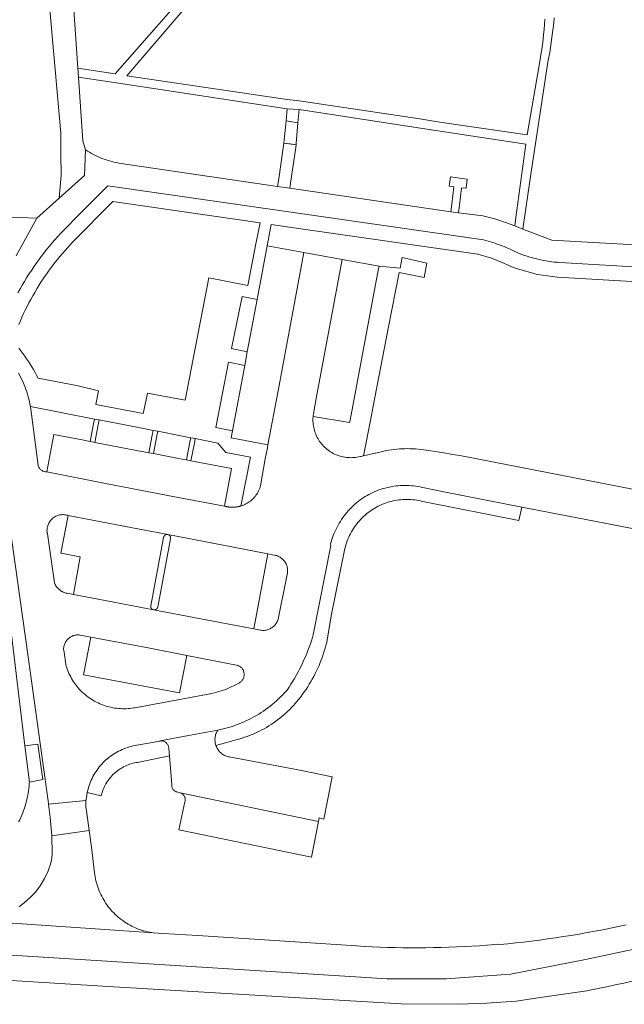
# Model space of a CAD drawing. Extents: x 146402 to 164798, y 455483 to 464134.
# Tile 441 of 575: x 158660 to 158738, y 460352 to 460480. Entities that reach past the tile are written whole.
import ezdxf

# ---------------------------------------------------------------- set-up
doc = ezdxf.new("R2010")
doc.units = 0
doc.header["$LTSCALE"] = 0.2
for name, color, linetype, lineweight in [('B-XX-VH-VERHARDING_ASFALT-GV', 252, 'CONTINUOUS', 18), ('B-XX-VH-VERHARDING_BETONSTRAATSTEEN-GV', 252, 'CONTINUOUS', 18), ('B-XX-VH-VERHARDING_STRAATBAKSTEEN-GV', 252, 'CONTINUOUS', 18), ('B-XX-VH-VERHARDING_TEGEL-GV', 252, 'CONTINUOUS', 18)]:
    doc.layers.add(name, color=color, linetype=linetype, lineweight=lineweight)

msp = doc.modelspace()

# ---------------------------------------------------------------- linework, layer by layer
at = {"layer": 'B-XX-VH-VERHARDING_ASFALT-GV'}
msp.add_lwpolyline([(158695.06, 460466.854), (158694.288, 460466.973), (158694.21, 460466.156), (158694.057, 460464.514), (158694.02, 460464.11), (158694.81, 460463.995), (158695.6, 460463.88), (158695.616, 460464.071), (158695.701, 460465.125), (158695.832, 460466.734)], close=True, dxfattribs=at)
for points in [[(158779.76, 460448.64), (158728.783, 460451.519), (158724.989, 460452.959), (158723.96, 460453.351), (158722.876, 460453.762), (158721.365, 460454.284), (158719.808, 460454.648), (158716.653, 460455.043), (158715.65, 460455.17), (158694.77, 460458.241), (158693.19, 460458.473), (158672.61, 460461.501), (158672.413, 460461.537), (158672.12, 460461.598), (158671.827, 460461.667), (158671.537, 460461.743), (158671.249, 460461.827), (158670.964, 460461.919), (158670.681, 460462.019), (158670.4, 460462.126), (158670.123, 460462.24), (158669.849, 460462.362), (158669.578, 460462.49), (158669.31, 460462.627), (158669.047, 460462.77), (158668.787, 460462.92), (158668.531, 460463.077), (158668.28, 460463.241), (158668.15, 460459.89), (158664.854, 460456.95), (158661.95, 460454.357), (158659.3, 460449.49)], [(158659.512, 460444.696), (158659.786, 460445.185), (158660.066, 460445.671), (158660.352, 460446.152), (158660.646, 460446.629), (158660.947, 460447.102), (158661.254, 460447.57), (158661.568, 460448.034), (158661.889, 460448.494), (158662.216, 460448.949), (158662.549, 460449.399), (158662.889, 460449.845), (158663.235, 460450.285), (158663.588, 460450.721), (158663.947, 460451.151), (158664.311, 460451.576), (158664.682, 460451.996), (158665.059, 460452.411), (158667.844, 460455.218), (158671.16, 460458.56), (158719.583, 460451.606), (158719.889, 460451.536), (158720.194, 460451.461), (158720.497, 460451.381), (158720.799, 460451.295), (158721.099, 460451.203), (158721.398, 460451.107), (158721.695, 460451.006), (158721.99, 460450.899), (158722.283, 460450.787), (158722.574, 460450.67), (158722.863, 460450.547), (158723.15, 460450.42), (158723.344, 460450.33), (158723.537, 460450.238), (158723.867, 460450.083), (158724.201, 460449.936), (158724.537, 460449.796), (158724.877, 460449.663), (158725.22, 460449.538), (158725.565, 460449.421), (158725.912, 460449.311), (158726.262, 460449.209), (158726.615, 460449.114), (158726.969, 460449.027), (158727.324, 460448.948), (158727.682, 460448.877), (158728.041, 460448.814), (158728.402, 460448.758), (158728.763, 460448.711), (158729.126, 460448.671), (158729.489, 460448.64), (158729.798, 460448.619), (158777.023, 460445.832)], [(158659.3, 460449.49), (158661.95, 460454.357), (158657.563, 460454.531)], [(158659.604, 460376.031), (158659.747, 460376.323), (158659.883, 460376.617), (158660.012, 460376.915), (158660.133, 460377.216), (158660.247, 460377.52), (158660.353, 460377.827), (158660.451, 460378.136), (158660.542, 460378.448), (158660.626, 460378.762), (158660.701, 460379.077), (158660.769, 460379.395), (158660.829, 460379.714), (158660.881, 460380.034), (158660.925, 460380.356), (158660.961, 460380.678), (158660.989, 460381.001), (158661.003, 460381.213), (158660.431, 460385.923), (158656.173, 460420.885)], [(158654.923, 460363.142), (158669.548, 460362.157), (158677.101, 460361.648), (158676.304, 460361.793), (158676.045, 460361.856), (158675.788, 460361.927), (158675.533, 460362.006), (158675.28, 460362.093), (158675.031, 460362.187), (158674.784, 460362.288), (158674.54, 460362.397), (158674.3, 460362.513), (158674.063, 460362.637), (158673.83, 460362.767), (158673.602, 460362.904), (158673.377, 460363.048), (158673.157, 460363.199), (158672.941, 460363.356), (158672.73, 460363.519), (158672.524, 460363.689), (158672.324, 460363.865), (158672.128, 460364.047), (158671.939, 460364.235), (158671.755, 460364.428), (158671.577, 460364.626), (158671.404, 460364.83), (158671.238, 460365.039), (158671.079, 460365.253), (158670.926, 460365.472), (158670.779, 460365.695), (158670.64, 460365.922), (158670.507, 460366.154), (158670.381, 460366.389), (158670.262, 460366.628), (158670.151, 460366.87), (158670.046, 460367.116), (158669.95, 460367.365), (158669.86, 460367.616), (158669.779, 460367.87), (158669.705, 460368.126), (158669.638, 460368.385), (158669.58, 460368.645), (158669.529, 460368.907), (158669.486, 460369.17), (158669.451, 460369.435), (158669.06, 460372.76), (158668.749, 460374.944), (158663.903, 460374.236), (158663.972, 460371.889), (158663.906, 460371.237), (158663.71, 460370.432), (158663.449, 460369.671), (158662.97, 460368.714), (158662.405, 460367.735), (158661.795, 460366.909), (158661.121, 460366.213), (158660.381, 460365.561), (158659.685, 460365.017)], [(158738.423, 460362.683), (158737.408, 460362.465), (158736.391, 460362.254), (158735.372, 460362.051), (158734.352, 460361.856), (158733.33, 460361.669), (158732.306, 460361.489), (158731.282, 460361.318), (158730.256, 460361.154), (158729.229, 460360.999), (158728.201, 460360.851), (158727.171, 460360.711), (158726.141, 460360.579), (158725.109, 460360.455), (158724.077, 460360.339), (158723.044, 460360.231), (158722.01, 460360.131), (158721.77, 460360.161), (158721.383, 460360.128), (158720.389, 460360.05), (158719.394, 460359.98), (158718.399, 460359.917), (158717.403, 460359.863), (158716.407, 460359.817), (158715.411, 460359.778), (158714.414, 460359.748), (158713.417, 460359.725), (158712.42, 460359.711), (158711.423, 460359.704), (158710.426, 460359.706), (158709.428, 460359.716), (158708.431, 460359.733), (158707.434, 460359.759), (158706.438, 460359.792), (158705.442, 460359.834), (158704.446, 460359.883), (158703.45, 460359.941), (158682.87, 460361.31), (158678.29, 460361.568), (158677.101, 460361.648), (158669.548, 460362.157), (158654.923, 460363.142)], [(158657.306, 460358.818), (158707.408, 460355.663), (158715.049, 460355.663), (158723.385, 460356.294), (158733.11, 460358.189), (158744.919, 460360.715)], [(158744.919, 460360.715), (158733.11, 460358.189), (158723.385, 460356.294), (158715.049, 460355.663), (158707.408, 460355.663), (158657.306, 460358.818)], [(158653.768, 460355.748), (158671.225, 460354.692), (158690.257, 460353.54), (158709.229, 460352.418), (158716.661, 460352.374), (158720.299, 460352.534), (158724.145, 460352.798), (158727.263, 460353.269), (158733.325, 460354.136), (158733.694, 460354.206), (158734.793, 460354.425), (158735.892, 460354.652), (158736.988, 460354.887), (158738.083, 460355.129), (158739.177, 460355.379)]]:
    msp.add_lwpolyline(points, dxfattribs=at)
at = {"layer": 'B-XX-VH-VERHARDING_BETONSTRAATSTEEN-GV'}
for points in [[(158739.424, 460419.172), (158735.25, 460419.98), (158719.53, 460423.073), (158717.033, 460423.517), (158715.688, 460423.757), (158715.67, 460423.76), (158714.739, 460423.905), (158712.81, 460424.205), (158712.468, 460424.265), (158712.126, 460424.317), (158711.782, 460424.361), (158711.437, 460424.398), (158711.091, 460424.426), (158710.745, 460424.446), (158710.398, 460424.459), (158710.052, 460424.463), (158709.705, 460424.459), (158709.359, 460424.448), (158709.012, 460424.428), (158708.667, 460424.4), (158708.322, 460424.365), (158707.978, 460424.321), (158707.635, 460424.27), (158707.293, 460424.21), (158706.953, 460424.143), (158706.614, 460424.068), (158706.278, 460423.985), (158705.943, 460423.895), (158705.87, 460423.874), (158704.341, 460423.541), (158703.978, 460423.462), (158703.884, 460423.438), (158703.691, 460423.394), (158703.496, 460423.357), (158703.299, 460423.329), (158703.102, 460423.308), (158702.904, 460423.296), (158702.706, 460423.292), (158702.508, 460423.295), (158702.31, 460423.307), (158702.112, 460423.326), (158701.916, 460423.354), (158701.72, 460423.389), (158701.527, 460423.432), (158701.335, 460423.483), (158701.146, 460423.542), (158700.959, 460423.608), (158700.775, 460423.682), (158700.594, 460423.763), (158700.416, 460423.851), (158700.242, 460423.947), (158700.072, 460424.049), (158699.907, 460424.158), (158699.745, 460424.274), (158699.589, 460424.396), (158699.438, 460424.524), (158699.292, 460424.659), (158699.152, 460424.799), (158699.017, 460424.944), (158698.888, 460425.095), (158698.766, 460425.251), (158698.65, 460425.412), (158698.54, 460425.577), (158698.437, 460425.747), (158698.341, 460425.921), (158698.253, 460426.098), (158698.171, 460426.279), (158698.097, 460426.463), (158698.03, 460426.65), (158697.971, 460426.839), (158697.92, 460427.03), (158697.876, 460427.224), (158697.84, 460427.419), (158697.812, 460427.615), (158697.792, 460427.813), (158697.78, 460428.011), (158697.776, 460428.209), (158697.78, 460428.407), (158697.792, 460428.605), (158697.797, 460428.652), (158697.812, 460428.803), (158697.84, 460428.999), (158698.194, 460430.955), (158700.446, 460443.012), (158701.57, 460449.02), (158696.607, 460449.923), (158695.52, 460444.092), (158693.27, 460431.973), (158691.949, 460424.951), (158691.885, 460424.565), (158691.603, 460423.14), (158690.969, 460419.635), (158690.926, 460419.489), (158690.871, 460419.325), (158690.807, 460419.164), (158690.737, 460419.005), (158690.659, 460418.85), (158690.574, 460418.699), (158690.482, 460418.552), (158690.383, 460418.41), (158690.278, 460418.272), (158690.167, 460418.139), (158690.05, 460418.011), (158689.927, 460417.889), (158689.798, 460417.773), (158689.664, 460417.662), (158689.526, 460417.558), (158689.382, 460417.461), (158689.234, 460417.37), (158689.083, 460417.286), (158688.927, 460417.209), (158688.768, 460417.14), (158688.607, 460417.078), (158688.442, 460417.023), (158688.379, 460417.004), (158688.315, 460416.987), (158688.251, 460416.97), (158688.187, 460416.955), (158688.123, 460416.94), (158688.058, 460416.927), (158687.993, 460416.915), (158687.928, 460416.904), (158687.863, 460416.894), (158687.797, 460416.886), (158687.732, 460416.878), (158687.666, 460416.872), (158687.6, 460416.867), (158687.535, 460416.863), (158687.469, 460416.86), (158687.403, 460416.858), (158687.37, 460416.858), (158687.337, 460416.858), (158687.271, 460416.859), (158687.205, 460416.86), (158687.139, 460416.863), (158687.073, 460416.867), (158687.007, 460416.873), (158686.942, 460416.879), (158686.876, 460416.887), (158686.811, 460416.895), (158686.745, 460416.905), (158686.68, 460416.916), (158686.616, 460416.928), (158686.551, 460416.942), (158686.486, 460416.956), (158686.422, 460416.972), (158686.359, 460416.988), (158686.295, 460417.006), (158680.301, 460418.143), (158670.671, 460419.989), (158663.256, 460421.441), (158663.221, 460421.442), (158663.123, 460421.451), (158663.026, 460421.468), (158662.93, 460421.492), (158662.837, 460421.525), (158662.747, 460421.564), (158662.66, 460421.611), (158662.577, 460421.665), (158662.499, 460421.725), (158662.426, 460421.792), (158662.359, 460421.864), (158662.297, 460421.941), (158662.242, 460422.023), (158662.194, 460422.109), (158662.153, 460422.199), (158662.12, 460422.292), (158661.137, 460429.921), (158661.077, 460430.245), (158661.008, 460430.566), (158660.933, 460430.887), (158660.849, 460431.205), (158660.757, 460431.521), (158660.658, 460431.834), (158660.552, 460432.146), (158660.437, 460432.454), (158660.316, 460432.76), (158660.187, 460433.063), (158660.05, 460433.362), (158659.907, 460433.658), (158659.756, 460433.951), (158659.598, 460434.239)], [(158658.12, 460416.87), (158660.83, 460397.44), (158663.034, 460381.553), (158663.42, 460378.77), (158663.474, 460378.339), (158668.329, 460378.818), (158668.333, 460378.772), (158668.411, 460379.195), (158668.497, 460379.834), (158668.542, 460380.037), (158668.604, 460380.28), (158668.673, 460380.521), (158668.75, 460380.759), (158668.834, 460380.995), (158668.926, 460381.229), (158669.026, 460381.459), (158669.132, 460381.686), (158669.246, 460381.909), (158669.367, 460382.129), (158669.495, 460382.345), (158669.63, 460382.556), (158669.771, 460382.764), (158669.919, 460382.966), (158670.073, 460383.164), (158670.234, 460383.356), (158670.4, 460383.544), (158670.573, 460383.726), (158670.751, 460383.902), (158670.935, 460384.073), (158671.124, 460384.238), (158671.318, 460384.396), (158671.517, 460384.549), (158671.721, 460384.695), (158671.929, 460384.834), (158672.142, 460384.967), (158672.359, 460385.093), (158672.58, 460385.211), (158672.804, 460385.323), (158673.032, 460385.427), (158673.264, 460385.525), (158673.498, 460385.614), (158673.735, 460385.696), (158673.974, 460385.771), (158674.216, 460385.838), (158674.46, 460385.897), (158674.705, 460385.948), (158674.952, 460385.992), (158676.69, 460386.3), (158677.906, 460386.531), (158677.961, 460386.541), (158681.631, 460387.228), (158685.44, 460387.94), (158685.791, 460388.014), (158686.14, 460388.096), (158686.487, 460388.186), (158686.833, 460388.284), (158687.176, 460388.389), (158687.516, 460388.501), (158687.854, 460388.622), (158688.189, 460388.75), (158688.521, 460388.885), (158688.85, 460389.028), (158689.176, 460389.178), (158689.499, 460389.335), (158689.817, 460389.499), (158690.133, 460389.671), (158690.444, 460389.849), (158690.751, 460390.034), (158691.054, 460390.227), (158691.352, 460390.426), (158691.646, 460390.631), (158691.936, 460390.843), (158692.22, 460391.061), (158692.5, 460391.286), (158692.775, 460391.517), (158693.044, 460391.753), (158693.308, 460391.996), (158693.566, 460392.245), (158693.819, 460392.499), (158694.067, 460392.759), (158694.203, 460392.908), (158694.428, 460393.151), (158694.678, 460393.522), (158694.921, 460393.898), (158695.157, 460394.278), (158695.387, 460394.662), (158695.609, 460395.051), (158695.825, 460395.443), (158696.034, 460395.839), (158696.235, 460396.238), (158696.43, 460396.642), (158696.617, 460397.048), (158696.797, 460397.458), (158696.969, 460397.871), (158697.134, 460398.287), (158697.292, 460398.706), (158697.442, 460399.128), (158697.584, 460399.552), (158697.719, 460399.979), (158697.821, 460400.32), (158700.1, 460411.89), (158700.058, 460412.091), (158700.062, 460412.105), (158700.14, 460412.385), (158700.227, 460412.663), (158700.321, 460412.938), (158700.422, 460413.21), (158700.532, 460413.48), (158700.648, 460413.747), (158700.772, 460414.01), (158700.902, 460414.27), (158701.041, 460414.526), (158701.185, 460414.778), (158701.337, 460415.027), (158701.496, 460415.27), (158701.661, 460415.51), (158701.833, 460415.745), (158702.011, 460415.975), (158702.196, 460416.2), (158702.386, 460416.42), (158702.583, 460416.634), (158702.785, 460416.843), (158702.993, 460417.046), (158703.207, 460417.244), (158703.425, 460417.436), (158703.649, 460417.621), (158703.878, 460417.801), (158704.112, 460417.973), (158704.351, 460418.14), (158704.546, 460418.259), (158704.792, 460418.401), (158705.043, 460418.536), (158705.297, 460418.665), (158705.555, 460418.786), (158705.816, 460418.899), (158706.08, 460419.006), (158706.347, 460419.105), (158706.616, 460419.196), (158706.888, 460419.28), (158707.163, 460419.356), (158707.439, 460419.424), (158707.717, 460419.484), (158707.997, 460419.537), (158708.278, 460419.582), (158708.561, 460419.619), (158708.844, 460419.648), (158709.128, 460419.669), (158709.412, 460419.682), (158709.697, 460419.687), (158709.981, 460419.684), (158710.266, 460419.673), (158710.55, 460419.653), (158710.833, 460419.627), (158711.116, 460419.592), (158711.397, 460419.549), (158711.678, 460419.498), (158711.956, 460419.439), (158712.233, 460419.373), (158714.77, 460418.87), (158724.87, 460416.89), (158736.778, 460414.582), (158740.07, 460413.95)]]:
    msp.add_lwpolyline(points, dxfattribs=at)
for points in [[(158696.607, 460449.923), (158691.829, 460450.785), (158690.532, 460443.818), (158689.262, 460437.029), (158688.938, 460435.261), (158687.359, 460426.779), (158687.186, 460425.849), (158691.949, 460424.951), (158693.27, 460431.973), (158695.52, 460444.092)], [(158706.348, 460448.158), (158701.57, 460449.02), (158700.446, 460443.012), (158698.194, 460430.955), (158697.84, 460428.999), (158697.812, 460428.803), (158697.797, 460428.652), (158702.534, 460427.846), (158702.612, 460428.179), (158706.285, 460447.822)], [(158668.044, 460425.544), (158664.175, 460426.284), (158663.256, 460421.441), (158670.671, 460419.989), (158680.301, 460418.143), (158686.295, 460417.006), (158687.207, 460421.881), (158681.952, 460422.886), (158681.363, 460422.999), (158681.314, 460423.008), (158680.324, 460423.197), (158677.08, 460423.817), (158676.49, 460423.93), (158676.049, 460424.014), (158674.881, 460424.237), (158669.477, 460425.27), (158668.922, 460425.376), (158668.888, 460425.383)], [(158665.167, 460415.895), (158665.295, 460415.901), (158665.423, 460415.9), (158665.551, 460415.89), (158665.678, 460415.872), (158665.803, 460415.847), (158665.927, 460415.814), (158666.048, 460415.773), (158673.469, 460414.376), (158678.945, 460413.318), (158685.914, 460411.986), (158691.92, 460410.813), (158692.739, 460410.656), (158692.806, 460410.645), (158692.931, 460410.618), (158693.055, 460410.584), (158693.176, 460410.542), (158693.294, 460410.492), (158693.409, 460410.435), (158693.521, 460410.372), (158693.628, 460410.301), (158693.73, 460410.223), (158693.828, 460410.14), (158693.92, 460410.051), (158694.006, 460409.956), (158694.086, 460409.856), (158694.16, 460409.751), (158694.227, 460409.641), (158694.287, 460409.528), (158694.34, 460409.411), (158694.386, 460409.291), (158694.424, 460409.169), (158694.454, 460409.044), (158694.477, 460408.918), (158694.492, 460408.79), (158694.498, 460408.662), (158694.497, 460408.534), (158694.488, 460408.406), (158694.47, 460408.279), (158694.445, 460408.153), (158693.322, 460402.538), (158693.304, 460402.455), (158693.269, 460402.331), (158693.227, 460402.21), (158693.178, 460402.091), (158693.122, 460401.976), (158693.058, 460401.865), (158692.987, 460401.758), (158692.91, 460401.655), (158692.827, 460401.558), (158692.738, 460401.466), (158692.643, 460401.379), (158692.543, 460401.299), (158692.438, 460401.225), (158692.329, 460401.158), (158692.216, 460401.098), (158692.1, 460401.044), (158691.98, 460400.999), (158691.857, 460400.96), (158691.733, 460400.93), (158691.607, 460400.907), (158691.479, 460400.892), (158691.351, 460400.885), (158691.223, 460400.887), (158691.095, 460400.896), (158690.968, 460400.913), (158690.1, 460401.079), (158684.142, 460402.209), (158677.089, 460403.568), (158671.757, 460404.582), (158666.705, 460405.556), (158665.897, 460405.703), (158665.867, 460405.708), (158665.74, 460405.734), (158665.615, 460405.769), (158665.493, 460405.811), (158665.373, 460405.86), (158665.257, 460405.917), (158665.144, 460405.98), (158665.035, 460406.051), (158664.931, 460406.128), (158664.832, 460406.212), (158664.738, 460406.301), (158664.65, 460406.396), (158664.568, 460406.496), (158664.493, 460406.601), (158664.424, 460406.711), (158664.362, 460406.824), (158664.307, 460406.942), (158664.259, 460407.062), (158663.333, 460413.412), (158663.325, 460413.45), (158663.304, 460413.576), (158663.291, 460413.703), (158663.285, 460413.831), (158663.288, 460413.959), (158663.299, 460414.087), (158663.317, 460414.213), (158663.344, 460414.339), (158663.378, 460414.462), (158663.42, 460414.583), (158663.469, 460414.701), (158663.526, 460414.816), (158663.589, 460414.927), (158663.66, 460415.034), (158663.737, 460415.136), (158663.82, 460415.233), (158663.909, 460415.325), (158664.004, 460415.411), (158664.104, 460415.491), (158664.209, 460415.565), (158664.318, 460415.632), (158664.431, 460415.692), (158664.548, 460415.745), (158664.667, 460415.79), (158664.79, 460415.828), (158664.914, 460415.858), (158665.04, 460415.88)], [(158673.469, 460414.376), (158666.048, 460415.773), (158665.098, 460410.91), (158667.58, 460410.415), (158666.705, 460405.556), (158671.757, 460404.582), (158677.089, 460403.568), (158677.026, 460403.587), (158677.019, 460403.59), (158677.011, 460403.593), (158677.004, 460403.596), (158676.997, 460403.6), (158676.989, 460403.603), (158676.982, 460403.607), (158676.975, 460403.611), (158676.968, 460403.615), (158676.961, 460403.619), (158676.954, 460403.623), (158676.947, 460403.627), (158676.94, 460403.631), (158676.934, 460403.636), (158676.927, 460403.641), (158676.921, 460403.645), (158676.914, 460403.65), (158676.908, 460403.655), (158676.902, 460403.66), (158676.895, 460403.665), (158676.889, 460403.671), (158676.883, 460403.676), (158676.877, 460403.682), (158676.872, 460403.687), (158676.866, 460403.693), (158676.86, 460403.699), (158676.855, 460403.705), (158676.849, 460403.711), (158676.844, 460403.717), (158676.839, 460403.723), (158676.834, 460403.729), (158676.829, 460403.736), (158676.824, 460403.742), (158676.819, 460403.749), (158676.815, 460403.755), (158676.81, 460403.762), (158676.806, 460403.769), (158676.801, 460403.776), (158676.797, 460403.783), (158676.793, 460403.79), (158676.789, 460403.797), (158676.786, 460403.804), (158676.782, 460403.811), (158676.778, 460403.818), (158676.775, 460403.826), (158676.772, 460403.833), (158676.768, 460403.84), (158676.765, 460403.848), (158676.762, 460403.855), (158676.76, 460403.863), (158676.757, 460403.871), (158676.755, 460403.878), (158676.752, 460403.886), (158676.75, 460403.894), (158676.748, 460403.902), (158676.746, 460403.909), (158676.744, 460403.917), (158676.742, 460403.925), (158676.741, 460403.933), (158676.74, 460403.941), (158676.738, 460403.949), (158676.737, 460403.957), (158676.736, 460403.965), (158676.735, 460403.973), (158676.735, 460403.981), (158676.734, 460403.989), (158676.734, 460403.997), (158676.733, 460404.006), (158676.733, 460404.014), (158676.733, 460404.022), (158676.733, 460404.03), (158676.734, 460404.038), (158676.734, 460404.046), (158676.734, 460404.054), (158676.735, 460404.062), (158676.736, 460404.07), (158676.737, 460404.078), (158678.414, 460412.956), (158678.416, 460412.964), (158678.417, 460412.971), (158678.419, 460412.979), (158678.421, 460412.987), (158678.423, 460412.994), (158678.425, 460413.002), (158678.427, 460413.009), (158678.43, 460413.017), (158678.432, 460413.024), (158678.435, 460413.032), (158678.438, 460413.039), (158678.44, 460413.046), (158678.444, 460413.054), (158678.447, 460413.061), (158678.45, 460413.068), (158678.453, 460413.075), (158678.457, 460413.082), (158678.461, 460413.089), (158678.464, 460413.096), (158678.468, 460413.103), (158678.472, 460413.109), (158678.477, 460413.116), (158678.481, 460413.123), (158678.485, 460413.129), (158678.49, 460413.136), (158678.494, 460413.142), (158678.499, 460413.148), (158678.504, 460413.155), (158678.509, 460413.161), (158678.514, 460413.167), (158678.519, 460413.173), (158678.524, 460413.179), (158678.529, 460413.184), (158678.535, 460413.19), (158678.54, 460413.196), (158678.546, 460413.201), (158678.552, 460413.206), (158678.558, 460413.212), (158678.563, 460413.217), (158678.569, 460413.222), (158678.576, 460413.227), (158678.582, 460413.232), (158678.588, 460413.236), (158678.594, 460413.241), (158678.601, 460413.246), (158678.604, 460413.248), (158678.607, 460413.25), (158678.614, 460413.255), (158678.62, 460413.259), (158678.627, 460413.263), (158678.634, 460413.267), (158678.641, 460413.271), (158678.648, 460413.274), (158678.655, 460413.278), (158678.662, 460413.281), (158678.669, 460413.285), (158678.676, 460413.288), (158678.683, 460413.291), (158678.69, 460413.294), (158678.698, 460413.297), (158678.705, 460413.3), (158678.712, 460413.302), (158678.72, 460413.305), (158678.727, 460413.307), (158678.735, 460413.309), (158678.743, 460413.311), (158678.75, 460413.313), (158678.758, 460413.315), (158678.766, 460413.317), (158678.773, 460413.318), (158678.781, 460413.32), (158678.789, 460413.321), (158678.797, 460413.322), (158678.804, 460413.323), (158678.812, 460413.324), (158678.82, 460413.325), (158678.828, 460413.325), (158678.836, 460413.326), (158678.843, 460413.326), (158678.851, 460413.326), (158678.859, 460413.326), (158678.867, 460413.326), (158678.945, 460413.318)], [(158685.914, 460411.986), (158678.945, 460413.318), (158679.028, 460413.294), (158679.036, 460413.291), (158679.043, 460413.288), (158679.05, 460413.284), (158679.057, 460413.281), (158679.064, 460413.278), (158679.071, 460413.274), (158679.078, 460413.27), (158679.085, 460413.266), (158679.092, 460413.262), (158679.099, 460413.258), (158679.106, 460413.254), (158679.112, 460413.25), (158679.119, 460413.245), (158679.125, 460413.241), (158679.132, 460413.236), (158679.138, 460413.231), (158679.144, 460413.227), (158679.15, 460413.222), (158679.156, 460413.216), (158679.162, 460413.211), (158679.168, 460413.206), (158679.174, 460413.201), (158679.179, 460413.195), (158679.185, 460413.189), (158679.19, 460413.184), (158679.196, 460413.178), (158679.201, 460413.172), (158679.206, 460413.166), (158679.211, 460413.16), (158679.216, 460413.154), (158679.221, 460413.147), (158679.226, 460413.141), (158679.23, 460413.135), (158679.235, 460413.128), (158679.237, 460413.125), (158679.239, 460413.122), (158679.244, 460413.115), (158679.248, 460413.108), (158679.252, 460413.101), (158679.256, 460413.095), (158679.259, 460413.088), (158679.263, 460413.081), (158679.267, 460413.074), (158679.27, 460413.067), (158679.273, 460413.059), (158679.277, 460413.052), (158679.28, 460413.045), (158679.282, 460413.037), (158679.285, 460413.03), (158679.288, 460413.023), (158679.291, 460413.015), (158679.293, 460413.008), (158679.295, 460413), (158679.297, 460412.992), (158679.299, 460412.985), (158679.301, 460412.977), (158679.303, 460412.969), (158679.304, 460412.962), (158679.306, 460412.954), (158679.307, 460412.946), (158679.308, 460412.938), (158679.309, 460412.93), (158679.31, 460412.922), (158679.311, 460412.915), (158679.312, 460412.907), (158679.312, 460412.899), (158679.313, 460412.891), (158679.313, 460412.883), (158679.313, 460412.875), (158679.313, 460412.867), (158679.313, 460412.859), (158679.312, 460412.852), (158679.312, 460412.844), (158679.311, 460412.836), (158679.31, 460412.828), (158679.31, 460412.82), (158679.308, 460412.812), (158679.307, 460412.804), (158679.306, 460412.797), (158679.305, 460412.789), (158679.303, 460412.781), (158677.647, 460403.914), (158677.645, 460403.906), (158677.643, 460403.898), (158677.641, 460403.891), (158677.639, 460403.883), (158677.636, 460403.875), (158677.633, 460403.867), (158677.631, 460403.86), (158677.628, 460403.852), (158677.625, 460403.845), (158677.622, 460403.837), (158677.619, 460403.83), (158677.615, 460403.822), (158677.612, 460403.815), (158677.608, 460403.808), (158677.604, 460403.801), (158677.6, 460403.793), (158677.597, 460403.786), (158677.592, 460403.779), (158677.588, 460403.772), (158677.584, 460403.766), (158677.579, 460403.759), (158677.575, 460403.752), (158677.57, 460403.746), (158677.565, 460403.739), (158677.56, 460403.733), (158677.555, 460403.726), (158677.55, 460403.72), (158677.545, 460403.714), (158677.539, 460403.708), (158677.534, 460403.702), (158677.528, 460403.696), (158677.522, 460403.69), (158677.517, 460403.685), (158677.511, 460403.679), (158677.505, 460403.674), (158677.499, 460403.668), (158677.492, 460403.663), (158677.486, 460403.658), (158677.48, 460403.653), (158677.473, 460403.648), (158677.467, 460403.643), (158677.46, 460403.638), (158677.454, 460403.634), (158677.447, 460403.629), (158677.44, 460403.625), (158677.433, 460403.621), (158677.426, 460403.617), (158677.419, 460403.613), (158677.412, 460403.609), (158677.405, 460403.605), (158677.397, 460403.601), (158677.39, 460403.598), (158677.383, 460403.595), (158677.375, 460403.591), (158677.368, 460403.588), (158677.36, 460403.585), (158677.353, 460403.582), (158677.345, 460403.58), (158677.337, 460403.577), (158677.33, 460403.575), (158677.322, 460403.572), (158677.314, 460403.57), (158677.306, 460403.568), (158677.298, 460403.566), (158677.29, 460403.565), (158677.282, 460403.563), (158677.274, 460403.562), (158677.266, 460403.56), (158677.258, 460403.559), (158677.25, 460403.558), (158677.242, 460403.557), (158677.234, 460403.556), (158677.226, 460403.556), (158677.218, 460403.555), (158677.21, 460403.555), (158677.202, 460403.555), (158677.194, 460403.554), (158677.089, 460403.568), (158684.142, 460402.209), (158690.1, 460401.079), (158691.92, 460410.813)], [(158692.739, 460410.656), (158691.92, 460410.813), (158690.1, 460401.079), (158690.968, 460400.913), (158691.095, 460400.896), (158691.223, 460400.887), (158691.351, 460400.885), (158691.479, 460400.892), (158691.607, 460400.907), (158691.733, 460400.93), (158691.857, 460400.96), (158691.98, 460400.999), (158692.1, 460401.044), (158692.216, 460401.098), (158692.329, 460401.158), (158692.438, 460401.225), (158692.543, 460401.299), (158692.643, 460401.379), (158692.738, 460401.466), (158692.827, 460401.558), (158692.91, 460401.655), (158692.987, 460401.758), (158693.058, 460401.865), (158693.122, 460401.976), (158693.178, 460402.091), (158693.227, 460402.21), (158693.269, 460402.331), (158693.304, 460402.455), (158693.322, 460402.538), (158694.445, 460408.153), (158694.47, 460408.279), (158694.488, 460408.406), (158694.497, 460408.534), (158694.498, 460408.662), (158694.492, 460408.79), (158694.477, 460408.918), (158694.454, 460409.044), (158694.424, 460409.169), (158694.386, 460409.291), (158694.34, 460409.411), (158694.287, 460409.528), (158694.227, 460409.641), (158694.16, 460409.751), (158694.086, 460409.856), (158694.006, 460409.956), (158693.92, 460410.051), (158693.828, 460410.14), (158693.73, 460410.223), (158693.628, 460410.301), (158693.521, 460410.372), (158693.409, 460410.435), (158693.294, 460410.492), (158693.176, 460410.542), (158693.055, 460410.584), (158692.931, 460410.618), (158692.806, 460410.645)], [(158667.209, 460400.3), (158667.332, 460400.303), (158667.455, 460400.299), (158667.577, 460400.286), (158668.952, 460400.025), (158676.412, 460398.61), (158681.411, 460397.63), (158688.061, 460396.339), (158688.138, 460396.306), (158688.227, 460396.259), (158688.311, 460396.206), (158688.391, 460396.146), (158688.467, 460396.08), (158688.536, 460396.008), (158688.6, 460395.931), (158688.657, 460395.848), (158688.708, 460395.762), (158688.751, 460395.672), (158688.788, 460395.578), (158688.816, 460395.482), (158688.837, 460395.384), (158688.85, 460395.285), (158688.855, 460395.185), (158688.852, 460395.085), (158688.841, 460394.985), (158688.822, 460394.887), (158688.796, 460394.791), (158688.761, 460394.696), (158688.72, 460394.605), (158688.671, 460394.518), (158688.615, 460394.435), (158688.553, 460394.356), (158688.485, 460394.283), (158688.411, 460394.215), (158688.332, 460394.153), (158688.249, 460394.098), (158688.161, 460394.05), (158686.46, 460393.223), (158684.647, 460392.686), (158674.669, 460390.849), (158674.543, 460390.827), (158674.296, 460390.79), (158674.048, 460390.76), (158673.799, 460390.739), (158673.55, 460390.725), (158673.3, 460390.72), (158673.05, 460390.722), (158672.8, 460390.733), (158672.551, 460390.751), (158672.302, 460390.778), (158672.055, 460390.812), (158671.808, 460390.855), (158671.564, 460390.905), (158671.321, 460390.963), (158671.079, 460391.028), (158670.84, 460391.102), (158670.604, 460391.183), (158670.37, 460391.271), (158670.139, 460391.367), (158669.912, 460391.471), (158669.688, 460391.581), (158669.467, 460391.699), (158669.251, 460391.824), (158669.038, 460391.955), (158668.83, 460392.093), (158668.626, 460392.238), (158668.427, 460392.39), (158668.233, 460392.547), (158668.045, 460392.711), (158667.861, 460392.881), (158667.683, 460393.056), (158667.511, 460393.237), (158667.344, 460393.424), (158667.184, 460393.615), (158667.03, 460393.812), (158666.882, 460394.014), (158666.741, 460394.22), (158666.606, 460394.431), (158666.479, 460394.646), (158666.358, 460394.864), (158666.244, 460395.087), (158666.137, 460395.313), (158666.038, 460395.542), (158665.946, 460395.775), (158665.862, 460396.01), (158665.785, 460396.248), (158665.716, 460396.488), (158665.491, 460398.051), (158665.43, 460398.455), (158665.435, 460398.561), (158665.449, 460398.684), (158665.471, 460398.805), (158665.501, 460398.924), (158665.538, 460399.041), (158665.583, 460399.156), (158665.635, 460399.267), (158665.694, 460399.375), (158665.76, 460399.479), (158665.833, 460399.578), (158665.912, 460399.673), (158665.997, 460399.762), (158666.088, 460399.845), (158666.184, 460399.922), (158666.284, 460399.993), (158666.39, 460400.057), (158666.499, 460400.114), (158666.611, 460400.164), (158666.727, 460400.207), (158666.845, 460400.242), (158666.964, 460400.269), (158667.086, 460400.288)], [(158676.412, 460398.61), (158668.952, 460400.025), (158668.034, 460395.098), (158680.456, 460392.77), (158681.411, 460397.63)], [(158685.37, 460387.825), (158685.44, 460387.94), (158681.631, 460387.228), (158677.961, 460386.541), (158678.049, 460386.548), (158678.138, 460386.548), (158678.226, 460386.54), (158678.314, 460386.524), (158678.399, 460386.5), (158678.482, 460386.468), (158678.562, 460386.43), (158678.639, 460386.384), (158678.71, 460386.332), (158678.777, 460386.273), (158678.838, 460386.208), (158678.893, 460386.139), (158678.942, 460386.064), (158678.983, 460385.986), (158679.018, 460385.904), (158679.045, 460385.819), (158679.064, 460385.733), (158679.076, 460385.645), (158679.079, 460385.556), (158679.161, 460384.611), (158679.49, 460380.845), (158679.484, 460380.764), (158679.486, 460380.683), (158679.495, 460380.602), (158679.513, 460380.522), (158679.538, 460380.445), (158679.571, 460380.37), (158679.611, 460380.3), (158679.658, 460380.233), (158679.711, 460380.171), (158679.77, 460380.115), (158679.834, 460380.065), (158679.903, 460380.021), (158679.975, 460379.985), (158680.051, 460379.955), (158680.12, 460379.936), (158680.55, 460379.813), (158680.565, 460379.809), (158698.509, 460376.08), (158698.602, 460376.557), (158699.209, 460376.386), (158699.68, 460378.807), (158700.276, 460381.871), (158696.3, 460382.69), (158686.901, 460384.47), (158686.818, 460384.487), (158686.689, 460384.521), (158686.562, 460384.562), (158686.438, 460384.611), (158686.317, 460384.667), (158686.199, 460384.73), (158686.085, 460384.8), (158685.976, 460384.877), (158685.872, 460384.96), (158685.773, 460385.049), (158685.679, 460385.144), (158685.591, 460385.245), (158685.509, 460385.35), (158685.434, 460385.461), (158685.366, 460385.576), (158685.304, 460385.694), (158685.25, 460385.816), (158685.203, 460385.941), (158685.181, 460386.005), (158685.144, 460386.134), (158685.114, 460386.265), (158685.092, 460386.398), (158685.078, 460386.532), (158685.072, 460386.666), (158685.073, 460386.801), (158685.083, 460386.935), (158685.101, 460387.068), (158685.127, 460387.2), (158685.16, 460387.331), (158685.202, 460387.459), (158685.25, 460387.584), (158685.306, 460387.707)], [(158698.509, 460376.08), (158680.565, 460379.809), (158680.645, 460379.779), (158680.723, 460379.742), (158680.797, 460379.698), (158680.867, 460379.648), (158680.932, 460379.591), (158680.991, 460379.528), (158681.044, 460379.461), (158681.091, 460379.388), (158681.13, 460379.312), (158681.163, 460379.232), (158681.188, 460379.149), (158681.205, 460379.065), (158681.214, 460378.979), (158681.216, 460378.893), (158681.209, 460378.807), (158681.194, 460378.722), (158681.172, 460378.639), (158680.4, 460375.03), (158697.61, 460371.45)], [(158668.333, 460378.772), (158668.329, 460378.818), (158663.474, 460378.339), (158663.69, 460376.61), (158663.903, 460374.236), (158668.749, 460374.944), (158668.388, 460377.484), (158668.321, 460377.911), (158668.303, 460378.343)]]:
    msp.add_lwpolyline(points, close=True, dxfattribs=at)
at = {"layer": 'B-XX-VH-VERHARDING_STRAATBAKSTEEN-GV'}
for points in [[(158727.869, 460480.166), (158727.819, 460479.512), (158727.761, 460478.858), (158727.695, 460478.204), (158727.622, 460477.552), (158727.54, 460476.9), (158727.45, 460476.25), (158727.352, 460475.6), (158727.247, 460474.952), (158725.585, 460465.193), (158719.278, 460466.104), (158714.242, 460466.83), (158711.66, 460467.254), (158695.988, 460469.589), (158694.441, 460469.761), (158673.627, 460472.82), (158694.128, 460496.799)], [(158662.589, 460493.654), (158665.073, 460465.375), (158665.072, 460462.662), (158665.11, 460459.95), (158664.854, 460456.95), (158668.15, 460459.89), (158668.28, 460463.241), (158667.921, 460464.382), (158667.352, 460472.667), (158667.272, 460473.826), (158665.883, 460494.108)], [(158681.253, 460483.533), (158672.143, 460473.104), (158667.272, 460473.826), (158667.352, 460472.667), (158673.435, 460471.745), (158694.436, 460468.561), (158695.973, 460468.451), (158711.989, 460466.018), (158725.393, 460463.982), (158724.107, 460454.444), (158723.96, 460453.351), (158724.989, 460452.959), (158726.016, 460459.781), (158728.249, 460474.609), (158728.372, 460475.244), (158728.486, 460475.88), (158728.593, 460476.518), (158728.692, 460477.157), (158728.783, 460477.797), (158728.866, 460478.438), (158728.941, 460479.08), (158729.008, 460479.723), (158729.067, 460480.367)]]:
    msp.add_lwpolyline(points, dxfattribs=at)
at = {"layer": 'B-XX-VH-VERHARDING_TEGEL-GV'}
for points in [[(158695.973, 460468.451), (158694.436, 460468.561), (158694.288, 460466.973), (158695.832, 460466.734)], [(158695.6, 460463.88), (158694.02, 460464.11), (158693.927, 460463.482), (158693.336, 460459.462), (158693.19, 460458.473), (158694.77, 460458.241), (158694.916, 460459.23), (158695.503, 460463.217)], [(158717.749, 460459.436), (158715.62, 460459.709), (158715.47, 460458.52), (158716.06, 460458.44), (158715.774, 460456.162), (158715.65, 460455.17), (158716.653, 460455.043), (158716.776, 460456.035), (158717.06, 460458.32), (158717.65, 460458.24), (158717.8, 460459.43)], [(158712.553, 460448.538), (158709.355, 460449.274), (158709.086, 460447.888), (158706.348, 460448.158), (158706.285, 460447.822), (158702.612, 460428.179), (158702.534, 460427.846), (158697.797, 460428.652), (158697.792, 460428.605), (158697.78, 460428.407), (158697.776, 460428.209), (158697.78, 460428.011), (158697.792, 460427.813), (158697.812, 460427.615), (158697.84, 460427.419), (158697.876, 460427.224), (158697.92, 460427.03), (158697.971, 460426.839), (158698.03, 460426.65), (158698.097, 460426.463), (158698.171, 460426.279), (158698.253, 460426.098), (158698.341, 460425.921), (158698.437, 460425.747), (158698.54, 460425.577), (158698.65, 460425.412), (158698.766, 460425.251), (158698.888, 460425.095), (158699.017, 460424.944), (158699.152, 460424.799), (158699.292, 460424.659), (158699.438, 460424.524), (158699.589, 460424.396), (158699.745, 460424.274), (158699.907, 460424.158), (158700.072, 460424.049), (158700.242, 460423.947), (158700.416, 460423.851), (158700.594, 460423.763), (158700.775, 460423.682), (158700.959, 460423.608), (158701.146, 460423.542), (158701.335, 460423.483), (158701.527, 460423.432), (158701.72, 460423.389), (158701.916, 460423.354), (158702.112, 460423.326), (158702.31, 460423.307), (158702.508, 460423.295), (158702.706, 460423.292), (158702.904, 460423.296), (158703.102, 460423.308), (158703.299, 460423.329), (158703.496, 460423.357), (158703.691, 460423.394), (158703.884, 460423.438), (158703.978, 460423.462), (158704.341, 460423.541), (158705.275, 460428.346), (158705.594, 460429.985), (158707.551, 460440.049), (158708.961, 460447.301), (158712.191, 460446.673)], [(158670.045, 460428.189), (158669.456, 460428.304), (158669.332, 460427.666), (158668.888, 460425.383), (158668.922, 460425.376), (158669.477, 460425.27), (158669.921, 460427.554)], [(158677.642, 460426.711), (158677.053, 460426.826), (158676.935, 460426.221), (158676.49, 460423.93), (158677.08, 460423.817), (158677.525, 460426.109)], [(158682.511, 460425.765), (158681.922, 460425.879), (158681.809, 460425.296), (158681.363, 460422.999), (158681.952, 460422.886), (158682.398, 460425.184)], [(158709.981, 460419.684), (158709.697, 460419.687), (158709.412, 460419.682), (158709.128, 460419.669), (158708.844, 460419.648), (158708.561, 460419.619), (158708.278, 460419.582), (158707.997, 460419.537), (158707.717, 460419.484), (158707.439, 460419.424), (158707.163, 460419.356), (158706.888, 460419.28), (158706.616, 460419.196), (158706.347, 460419.105), (158706.08, 460419.006), (158705.816, 460418.899), (158705.555, 460418.786), (158705.297, 460418.665), (158705.043, 460418.536), (158704.792, 460418.401), (158704.546, 460418.259), (158704.351, 460418.14), (158704.112, 460417.973), (158703.878, 460417.801), (158703.649, 460417.621), (158703.425, 460417.436), (158703.207, 460417.244), (158702.993, 460417.046), (158702.785, 460416.843), (158702.583, 460416.634), (158702.386, 460416.42), (158702.196, 460416.2), (158702.011, 460415.975), (158701.833, 460415.745), (158701.661, 460415.51), (158701.496, 460415.27), (158701.337, 460415.027), (158701.185, 460414.778), (158701.041, 460414.526), (158700.902, 460414.27), (158700.772, 460414.01), (158700.648, 460413.747), (158700.532, 460413.48), (158700.422, 460413.21), (158700.321, 460412.938), (158700.227, 460412.663), (158700.14, 460412.385), (158700.062, 460412.105), (158700.058, 460412.091), (158700.1, 460411.89), (158697.821, 460400.32), (158697.719, 460399.979), (158697.584, 460399.552), (158697.442, 460399.128), (158697.292, 460398.706), (158697.134, 460398.287), (158696.969, 460397.871), (158696.797, 460397.458), (158696.617, 460397.048), (158696.43, 460396.642), (158696.235, 460396.238), (158696.034, 460395.839), (158695.825, 460395.443), (158695.609, 460395.051), (158695.387, 460394.662), (158695.157, 460394.278), (158694.921, 460393.898), (158694.678, 460393.522), (158694.428, 460393.151), (158694.203, 460392.908), (158694.067, 460392.759), (158693.819, 460392.499), (158693.566, 460392.245), (158693.308, 460391.996), (158693.044, 460391.753), (158692.775, 460391.517), (158692.5, 460391.286), (158692.22, 460391.061), (158691.936, 460390.843), (158691.646, 460390.631), (158691.352, 460390.426), (158691.054, 460390.227), (158690.751, 460390.034), (158690.444, 460389.849), (158690.133, 460389.671), (158689.817, 460389.499), (158689.499, 460389.335), (158689.176, 460389.178), (158688.85, 460389.028), (158688.521, 460388.885), (158688.189, 460388.75), (158687.854, 460388.622), (158687.516, 460388.501), (158687.176, 460388.389), (158686.833, 460388.284), (158686.487, 460388.186), (158686.14, 460388.096), (158685.791, 460388.014), (158685.44, 460387.94), (158685.37, 460387.825), (158685.306, 460387.707), (158685.25, 460387.584), (158685.202, 460387.459), (158685.16, 460387.331), (158685.127, 460387.2), (158685.101, 460387.068), (158685.083, 460386.935), (158685.073, 460386.801), (158685.072, 460386.666), (158685.078, 460386.532), (158685.092, 460386.398), (158685.114, 460386.265), (158685.144, 460386.134), (158685.181, 460386.005), (158685.203, 460385.941), (158688.59, 460386.911), (158688.92, 460387.017), (158689.247, 460387.131), (158689.572, 460387.252), (158689.894, 460387.38), (158690.213, 460387.516), (158690.528, 460387.66), (158690.84, 460387.81), (158691.149, 460387.968), (158691.454, 460388.133), (158691.755, 460388.305), (158692.052, 460388.483), (158692.345, 460388.669), (158692.633, 460388.861), (158692.917, 460389.06), (158693.196, 460389.265), (158693.47, 460389.477), (158693.74, 460389.695), (158694.004, 460389.919), (158694.263, 460390.149), (158694.517, 460390.385), (158694.765, 460390.627), (158695.008, 460390.875), (158695.245, 460391.128), (158695.475, 460391.387), (158695.7, 460391.65), (158695.709, 460391.661), (158695.956, 460391.966), (158696.197, 460392.277), (158696.432, 460392.592), (158696.66, 460392.912), (158696.881, 460393.237), (158697.096, 460393.566), (158697.304, 460393.899), (158697.506, 460394.236), (158697.7, 460394.578), (158697.888, 460394.923), (158698.068, 460395.272), (158698.241, 460395.625), (158698.407, 460395.981), (158698.566, 460396.341), (158698.717, 460396.703), (158698.861, 460397.069), (158698.998, 460397.437), (158699.127, 460397.808), (158699.248, 460398.182), (158699.362, 460398.558), (158699.468, 460398.937), (158699.566, 460399.317), (158699.578, 460399.365), (158700.133, 460402.758), (158701.884, 460411.279), (158701.934, 460411.505), (158701.996, 460411.754), (158702.067, 460412.001), (158702.144, 460412.246), (158702.23, 460412.488), (158702.323, 460412.728), (158702.424, 460412.964), (158702.531, 460413.198), (158702.646, 460413.427), (158702.768, 460413.653), (158702.897, 460413.876), (158703.033, 460414.094), (158703.176, 460414.307), (158703.325, 460414.516), (158703.481, 460414.721), (158703.642, 460414.92), (158703.81, 460415.115), (158703.984, 460415.304), (158704.164, 460415.487), (158704.35, 460415.665), (158704.541, 460415.837), (158704.737, 460416.003), (158704.938, 460416.163), (158705.144, 460416.316), (158705.355, 460416.463), (158705.57, 460416.603), (158705.79, 460416.736), (158706.013, 460416.863), (158706.241, 460416.983), (158706.472, 460417.095), (158706.706, 460417.2), (158706.944, 460417.298), (158707.184, 460417.388), (158707.427, 460417.471), (158707.673, 460417.547), (158707.921, 460417.614), (158708.171, 460417.674), (158708.422, 460417.726), (158708.675, 460417.77), (158708.93, 460417.806), (158709.185, 460417.835), (158709.441, 460417.855), (158709.698, 460417.867), (158709.955, 460417.872), (158710.211, 460417.868), (158710.468, 460417.856), (158710.724, 460417.837), (158710.98, 460417.809), (158711.234, 460417.774), (158711.487, 460417.73), (158711.739, 460417.679), (158711.989, 460417.62), (158712.237, 460417.553), (158724.49, 460415.15), (158724.87, 460416.89), (158714.77, 460418.87), (158712.233, 460419.373), (158711.956, 460419.439), (158711.678, 460419.498), (158711.397, 460419.549), (158711.116, 460419.592), (158710.833, 460419.627), (158710.55, 460419.653), (158710.266, 460419.673)], [(158662.752, 460381.522), (158662.081, 460386.124), (158660.431, 460385.923), (158661.003, 460381.213)], [(158678.226, 460386.54), (158678.138, 460386.548), (158678.049, 460386.548), (158677.961, 460386.541), (158677.906, 460386.531), (158676.69, 460386.3), (158674.952, 460385.992), (158674.705, 460385.948), (158674.46, 460385.897), (158674.216, 460385.838), (158673.974, 460385.771), (158673.735, 460385.696), (158673.498, 460385.614), (158673.264, 460385.525), (158673.032, 460385.427), (158672.804, 460385.323), (158672.58, 460385.211), (158672.359, 460385.093), (158672.142, 460384.967), (158671.929, 460384.834), (158671.721, 460384.695), (158671.517, 460384.549), (158671.318, 460384.396), (158671.124, 460384.238), (158670.935, 460384.073), (158670.751, 460383.902), (158670.573, 460383.726), (158670.4, 460383.544), (158670.234, 460383.356), (158670.073, 460383.164), (158669.919, 460382.966), (158669.771, 460382.764), (158669.63, 460382.556), (158669.495, 460382.345), (158669.367, 460382.129), (158669.246, 460381.909), (158669.132, 460381.686), (158669.026, 460381.459), (158668.926, 460381.229), (158668.834, 460380.995), (158668.75, 460380.759), (158668.673, 460380.521), (158668.604, 460380.28), (158668.542, 460380.037), (158668.497, 460379.834), (158670.312, 460379.404), (158670.314, 460379.412), (158670.365, 460379.619), (158670.425, 460379.824), (158670.491, 460380.026), (158670.566, 460380.226), (158670.648, 460380.423), (158670.737, 460380.617), (158670.833, 460380.807), (158670.937, 460380.993), (158671.047, 460381.176), (158671.164, 460381.354), (158671.288, 460381.528), (158671.418, 460381.696), (158671.554, 460381.86), (158671.697, 460382.019), (158671.845, 460382.172), (158671.999, 460382.32), (158672.158, 460382.461), (158672.323, 460382.597), (158672.492, 460382.726), (158672.667, 460382.849), (158672.845, 460382.965), (158673.028, 460383.075), (158673.215, 460383.177), (158673.406, 460383.273), (158673.6, 460383.361), (158673.797, 460383.442), (158673.998, 460383.515), (158674.201, 460383.581), (158674.406, 460383.639), (158674.613, 460383.69), (158674.822, 460383.732), (158675.032, 460383.767), (158679.161, 460384.611), (158679.079, 460385.556), (158679.076, 460385.645), (158679.064, 460385.733), (158679.045, 460385.819), (158679.018, 460385.904), (158678.983, 460385.986), (158678.942, 460386.064), (158678.893, 460386.139), (158678.838, 460386.208), (158678.777, 460386.273), (158678.71, 460386.332), (158678.639, 460386.384), (158678.562, 460386.43), (158678.482, 460386.468), (158678.399, 460386.5), (158678.314, 460386.524)]]:
    msp.add_lwpolyline(points, close=True, dxfattribs=at)
for points in [[(158777.023, 460445.832), (158729.798, 460448.619), (158729.489, 460448.64), (158729.126, 460448.671), (158728.763, 460448.711), (158728.402, 460448.758), (158728.041, 460448.814), (158727.682, 460448.877), (158727.324, 460448.948), (158726.969, 460449.027), (158726.615, 460449.114), (158726.262, 460449.209), (158725.912, 460449.311), (158725.565, 460449.421), (158725.22, 460449.538), (158724.877, 460449.663), (158724.537, 460449.796), (158724.201, 460449.936), (158723.867, 460450.083), (158723.537, 460450.238), (158723.344, 460450.33), (158723.15, 460450.42), (158722.863, 460450.547), (158722.574, 460450.67), (158722.283, 460450.787), (158721.99, 460450.899), (158721.695, 460451.006), (158721.398, 460451.107), (158721.099, 460451.203), (158720.799, 460451.295), (158720.497, 460451.381), (158720.194, 460451.461), (158719.889, 460451.536), (158719.583, 460451.606), (158671.16, 460458.56), (158667.844, 460455.218), (158665.059, 460452.411), (158664.682, 460451.996), (158664.311, 460451.576), (158663.947, 460451.151), (158663.588, 460450.721), (158663.235, 460450.285), (158662.889, 460449.845), (158662.549, 460449.399), (158662.216, 460448.949), (158661.889, 460448.494), (158661.568, 460448.034), (158661.254, 460447.57), (158660.947, 460447.102), (158660.646, 460446.629), (158660.352, 460446.152), (158660.066, 460445.671), (158659.786, 460445.185), (158659.512, 460444.696)], [(158659.631, 460440.553), (158659.831, 460441.032), (158660.038, 460441.508), (158660.252, 460441.98), (158660.474, 460442.449), (158660.703, 460442.915), (158660.939, 460443.376), (158661.182, 460443.835), (158661.432, 460444.289), (158661.69, 460444.74), (158661.954, 460445.186), (158662.225, 460445.628), (158662.503, 460446.066), (158662.787, 460446.5), (158663.078, 460446.93), (158663.376, 460447.354), (158663.68, 460447.775), (158663.991, 460448.19), (158664.308, 460448.6), (158664.631, 460449.006), (158664.961, 460449.407), (158665.296, 460449.802), (158665.638, 460450.192), (158665.986, 460450.577), (158666.34, 460450.957), (158666.699, 460451.331), (158671.84, 460456.53), (158676.889, 460455.797), (158690.92, 460453.76), (158690.39, 460451.02), (158689.35, 460445.64), (158684.28, 460446.62), (158681.189, 460430.733), (158676.3, 460431.66), (158676.13, 460430.79), (158675.775, 460429.017), (158669.61, 460430.19), (158669.95, 460431.98), (158667.33, 460432.6), (158662.122, 460433.61), (158661.929, 460433.981), (158661.729, 460434.348), (158661.523, 460434.712), (158661.311, 460435.072), (158661.092, 460435.429), (158660.867, 460435.781), (158660.636, 460436.13), (158660.399, 460436.474), (158660.156, 460436.814), (158659.907, 460437.15), (158659.652, 460437.481)], [(158659.598, 460434.239), (158659.756, 460433.951), (158659.907, 460433.658), (158660.05, 460433.362), (158660.187, 460433.063), (158660.316, 460432.76), (158660.437, 460432.454), (158660.552, 460432.146), (158660.658, 460431.834), (158660.757, 460431.521), (158660.849, 460431.205), (158660.933, 460430.887), (158661.008, 460430.566), (158661.077, 460430.245), (158661.137, 460429.921), (158669.456, 460428.304), (158670.045, 460428.189), (158675.588, 460427.111), (158677.053, 460426.826), (158677.642, 460426.711), (158680.659, 460426.125), (158681.922, 460425.879), (158682.511, 460425.765), (158685.456, 460425.192), (158686.464, 460423.97), (158689.668, 460423.363), (158688.442, 460417.023), (158688.607, 460417.078), (158688.768, 460417.14), (158688.927, 460417.209), (158689.083, 460417.286), (158689.234, 460417.37), (158689.382, 460417.461), (158689.526, 460417.558), (158689.664, 460417.662), (158689.798, 460417.773), (158689.927, 460417.889), (158690.05, 460418.011), (158690.167, 460418.139), (158690.278, 460418.272), (158690.383, 460418.41), (158690.482, 460418.552), (158690.574, 460418.699), (158690.659, 460418.85), (158690.737, 460419.005), (158690.807, 460419.164), (158690.871, 460419.325), (158690.926, 460419.489), (158690.969, 460419.635), (158691.603, 460423.14), (158691.885, 460424.565), (158691.949, 460424.951), (158687.186, 460425.849), (158687.359, 460426.779), (158685.2, 460427.2), (158686.82, 460435.7), (158688.938, 460435.261), (158689.262, 460437.029), (158687.2, 460437.45), (158688.59, 460444.21), (158690.532, 460443.818), (158691.829, 460450.785), (158692.34, 460453.53), (158696.22, 460452.98), (158719.175, 460449.676), (158720.929, 460449.178), (158722.616, 460448.486), (158723.465, 460448.108), (158724.332, 460447.774), (158726.886, 460447.061), (158729.515, 460446.719), (158781.43, 460443.695)]]:
    msp.add_lwpolyline(points, dxfattribs=at)

doc.saveas('drawing.dxf')
